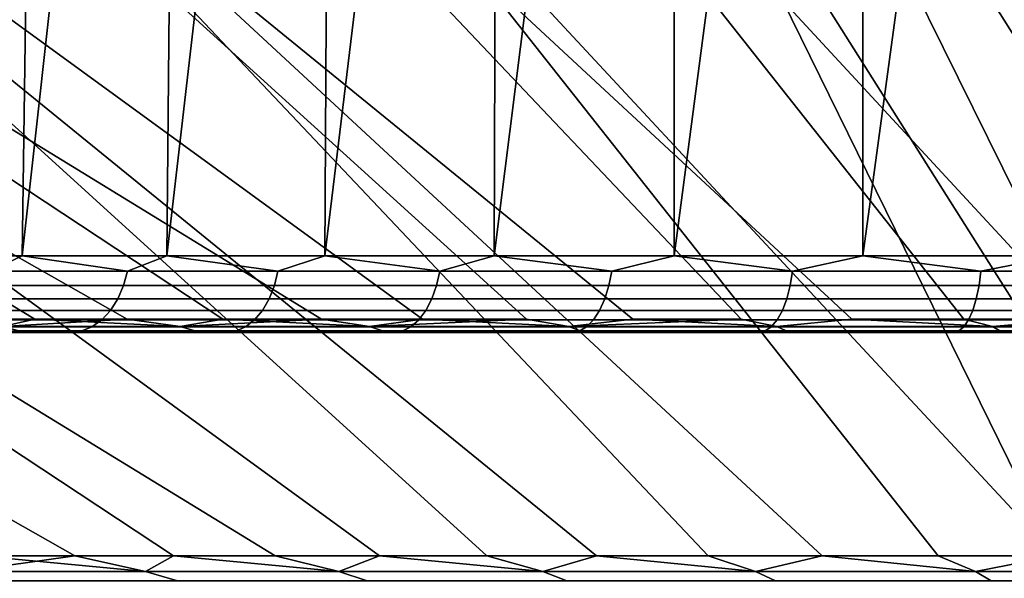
# Model space of a CAD drawing. Header units: metres. Extents: x -109 to 109, y -100 to 76.
# Tile 313 of 337: x 66 to 72, y 39 to 42. Entities that reach past the tile are written whole.
import ezdxf

# ---------------------------------------------------------------- set-up
doc = ezdxf.new("R2010")
doc.units = ezdxf.units.M
doc.layers.add('solid_21062310', color=7, linetype='CONTINUOUS')

msp = doc.modelspace()

# ---------------------------------------------------------------- linework, layer by layer
at = {"layer": 'solid_21062310'}
for points in [[(56.075035, 45.414608, 22.01288), (57.777172, 45.414608, 23.477686), (66.09182, 40.378399, 12.403942), (65.560677, 40.378399, 11.938136)], [(57.777184, 45.414608, -23.477695), (56.075047, 45.414608, -22.012892), (65.560677, 40.378399, -11.938137), (66.09182, 40.378399, -12.403942)], [(57.777172, 45.414608, 23.477686), (66.642784, 40.378399, 12.846137), (66.09182, 40.378399, 12.403942)], [(57.777172, 45.414608, 23.477686), (59.584007, 45.414608, 24.811193), (67.212509, 40.378399, 13.263879), (66.642784, 40.378399, 12.846137)], [(59.584023, 45.414608, -24.811203), (57.777184, 45.414608, -23.477695), (66.642784, 40.378399, -12.846137), (67.212509, 40.378399, -13.263879)], [(57.777184, 45.414608, -23.477695), (66.09182, 40.378399, -12.403942), (66.642784, 40.378399, -12.846137)], [(59.584007, 45.414608, 24.811193), (67.799919, 40.378399, 13.656374), (67.212509, 40.378399, 13.263879)], [(59.584007, 45.414608, 24.811193), (61.485443, 45.414608, 26.005945), (68.403893, 40.378399, 14.022872), (67.799919, 40.378399, 13.656374)], [(61.48547, 45.414608, -26.00596), (59.584023, 45.414608, -24.811203), (67.799919, 40.378399, -13.656374), (68.403893, 40.378399, -14.022872)], [(59.584023, 45.414608, -24.811203), (67.212509, 40.378399, -13.263879), (67.799919, 40.378399, -13.656374)], [(61.485443, 45.414608, 26.005945), (63.470852, 45.414608, 27.055265), (69.02327, 40.378399, 14.362676), (68.403893, 40.378399, 14.022872)], [(63.470882, 45.414608, -27.055279), (61.48547, 45.414608, -26.00596), (68.403893, 40.378399, -14.022872), (69.02327, 40.378399, -14.362676)], [(69.275337, 40.335075, 14.329264), (69.02327, 40.378399, 14.362676), (63.470852, 45.414608, 27.055265), (69.656883, 40.378399, 14.675138)], [(63.470852, 45.414608, 27.055265), (65.529137, 45.414608, 27.953287), (70.303513, 40.378399, 14.959662), (69.656883, 40.378399, 14.675138)], [(65.529152, 45.414608, -27.953293), (63.470882, 45.414608, -27.055279), (69.656883, 40.378399, -14.675138), (70.303513, 40.378399, -14.959662)], [(69.275337, 40.335075, -14.329264), (69.656883, 40.378399, -14.675138), (63.470882, 45.414608, -27.055279), (69.02327, 40.378399, -14.362676)], [(70.516571, 40.335075, 14.890336), (70.303513, 40.378399, 14.959662), (65.529137, 45.414608, 27.953287), (70.961945, 40.378399, 15.215711)], [(65.529137, 45.414608, 27.953287), (67.648773, 45.414608, 28.694981), (71.630913, 40.378399, 15.442795), (70.961945, 40.378399, 15.215711)], [(67.648781, 45.414608, -28.694983), (65.529152, 45.414608, -27.953293), (70.961945, 40.378399, -15.215711), (71.630913, 40.378399, -15.442795)], [(70.516571, 40.335075, -14.890336), (70.961945, 40.378399, -15.215711), (65.529152, 45.414608, -27.953293), (70.303513, 40.378399, -14.959662)], [(69.817902, 45.414608, 29.276196), (72.309151, 40.378399, 15.640484), (71.630913, 40.378399, 15.442795), (67.648773, 45.414608, 28.694981)], [(67.648781, 45.414608, -28.694983), (72.309151, 40.378399, -15.640484), (72.995369, 40.378399, -15.808399), (69.817909, 45.414608, -29.276197)], [(67.648781, 45.414608, -28.694983), (71.630913, 40.378399, -15.442795), (72.309151, 40.378399, -15.640484)], [(69.817902, 45.414608, 29.276196), (72.995369, 40.378399, 15.808399), (72.309151, 40.378399, 15.640484)], [(69.817902, 45.414608, 29.276196), (72.024391, 45.414608, 29.693687), (73.688255, 40.378399, 15.946223), (72.995369, 40.378399, 15.808399)], [(72.024406, 45.414608, -29.693689), (69.817909, 45.414608, -29.276197), (72.995369, 40.378399, -15.808399), (73.688255, 40.378399, -15.946223)], [(65.237457, 40.756424, 8.182714), (66.016289, 40.756424, 9.159338), (66.075996, 45, 8.656198), (65.686172, 45, 8.164229)], [(66.016289, 40.756424, -9.159338), (65.237457, 40.756424, -8.182714), (65.686172, 45, -8.164229), (66.075996, 45, -8.656198)], [(66.016289, 40.756424, 9.159338), (66.879532, 40.756424, 10.062218), (66.918701, 45, 9.581297), (66.487686, 45, 9.129586)], [(66.016289, 40.756424, 9.159338), (66.487686, 45, 9.129586), (66.075996, 45, 8.656198)], [(66.016289, 40.756424, -9.159338), (66.075996, 45, -8.656198), (66.487686, 45, -9.129586)], [(66.879532, 40.756424, -10.062218), (66.016289, 40.756424, -9.159338), (66.487686, 45, -9.129586), (66.918701, 45, -9.581297)], [(66.879532, 40.756424, 10.062218), (67.820236, 40.756424, 10.884083), (67.843803, 45, 10.424006), (67.370415, 45, 10.012316)], [(66.879532, 40.756424, 10.062218), (67.370415, 45, 10.012316), (66.918701, 45, 9.581297)], [(66.879532, 40.756424, -10.062218), (66.918701, 45, -9.581297), (67.370415, 45, -10.012316)], [(67.820229, 40.756424, -10.884083), (66.879532, 40.756424, -10.062218), (67.370415, 45, -10.012316), (67.843803, 45, -10.424006)], [(67.820229, 40.756424, -10.884083), (67.843803, 45, -10.424006), (68.33577, 45, -10.813828)], [(68.830818, 40.756424, -11.618315), (67.820229, 40.756424, -10.884083), (68.33577, 45, -10.813828), (68.843216, 45, -11.179244)], [(67.820236, 40.756424, 10.884083), (68.830818, 40.756424, 11.618315), (68.843216, 45, 11.179244), (68.33577, 45, 10.813828)], [(67.820236, 40.756424, 10.884083), (68.33577, 45, 10.813828), (67.843803, 45, 10.424006)], [(68.830818, 40.756424, 11.618315), (69.903145, 40.756424, 12.259004), (69.90609, 45, 11.836864), (69.365639, 45, 11.519521)], [(68.830818, 40.756424, 11.618315), (69.365639, 45, 11.519521), (68.843216, 45, 11.179244)], [(68.830818, 40.756424, -11.618315), (68.843216, 45, -11.179244), (69.365639, 45, -11.519521)], [(69.903145, 40.756424, -12.259003), (68.830818, 40.756424, -11.618315), (69.365639, 45, -11.519521), (69.90609, 45, -11.836864)], [(69.903145, 40.756424, 12.259004), (71.028595, 40.756424, 12.800989), (71.028015, 45, 12.39588), (70.46138, 45, 12.129605)], [(69.903145, 40.756424, 12.259004), (70.46138, 45, 12.129605), (69.90609, 45, 11.836864)], [(69.903145, 40.756424, -12.259003), (69.90609, 45, -11.836864), (70.46138, 45, -12.129605)], [(71.028595, 40.756424, -12.800989), (69.903145, 40.756424, -12.259003), (70.46138, 45, -12.129605), (71.028015, 45, -12.39588)], [(71.028595, 40.756424, 12.800989), (71.603806, 45, 12.634374), (71.028015, 45, 12.39588)], [(71.028595, 40.756424, -12.800989), (71.028015, 45, -12.39588), (71.603806, 45, -12.634374)], [(71.028595, 40.756424, 12.800989), (72.19809, 40.756424, 13.23991), (72.192879, 45, 12.846795), (71.603806, 45, 12.634374)], [(72.19809, 40.756424, -13.239909), (71.028595, 40.756424, -12.800989), (71.603806, 45, -12.634374), (72.192879, 45, -12.846795)], [(57.457268, 44.00507, -23.878763), (66.330498, 38.968861, -13.253171), (65.762085, 38.968861, -12.79697)], [(57.457268, 44.00507, -23.878763), (59.294979, 44.00507, -25.23506), (66.918266, 38.968861, -13.684143), (66.330498, 38.968861, -13.253171)], [(59.294994, 44.00507, 25.235071), (57.457283, 44.00507, 23.878775), (66.330505, 38.968861, 13.253177), (66.918282, 38.968861, 13.684149)], [(57.457283, 44.00507, 23.878775), (65.762093, 38.968861, 12.796976), (66.330505, 38.968861, 13.253177)], [(59.294979, 44.00507, -25.23506), (67.524284, 38.968861, -14.089068), (66.918266, 38.968861, -13.684143)], [(59.294979, 44.00507, -25.23506), (61.228916, 44.00507, -26.450235), (68.147385, 38.968861, -14.467174), (67.524284, 38.968861, -14.089068)], [(61.228931, 44.00507, 26.450243), (59.294994, 44.00507, 25.235071), (67.524292, 38.968861, 14.089073), (68.147392, 38.968861, 14.467178)], [(59.294994, 44.00507, 25.235071), (66.918282, 38.968861, 13.684149), (67.524292, 38.968861, 14.089073)], [(61.228916, 44.00507, -26.450235), (63.248249, 44.00507, -27.517487), (68.786385, 38.968861, -14.81774), (68.147385, 38.968861, -14.467174)], [(63.248264, 44.00507, 27.517494), (61.228931, 44.00507, 26.450243), (68.147392, 38.968861, 14.467178), (68.786392, 38.968861, 14.817744)], [(63.248249, 44.00507, -27.517487), (69.440063, 38.968861, -15.1401), (68.786385, 38.968861, -14.81774)], [(63.248249, 44.00507, -27.517487), (65.34169, 44.00507, -28.430847), (70.107185, 38.968861, -15.43364), (69.440063, 38.968861, -15.1401)], [(65.341705, 44.00507, 28.430853), (63.248264, 44.00507, 27.517494), (69.440071, 38.968861, 15.140104), (70.107193, 38.968861, 15.433643)], [(63.248264, 44.00507, 27.517494), (68.786392, 38.968861, 14.817744), (69.440071, 38.968861, 15.140104)], [(65.34169, 44.00507, -28.430847), (70.786476, 38.968861, -15.697801), (70.107185, 38.968861, -15.43364)], [(65.34169, 44.00507, -28.430847), (67.497528, 44.00507, -29.185209), (71.476639, 38.968861, -15.932079), (70.786476, 38.968861, -15.697801)], [(67.497543, 44.00507, 29.185215), (65.341705, 44.00507, 28.430853), (70.786484, 38.968861, 15.697803), (71.476646, 38.968861, 15.932083)], [(65.341705, 44.00507, 28.430853), (70.107193, 38.968861, 15.433643), (70.786484, 38.968861, 15.697803)], [(69.70372, 44.00507, -29.77636), (72.176369, 38.968861, -16.136032), (71.476639, 38.968861, -15.932079), (67.497528, 44.00507, -29.185209)], [(67.497543, 44.00507, 29.185215), (72.176376, 38.968861, 16.136034), (72.884331, 38.968861, 16.309269), (69.703735, 44.00507, 29.776363)], [(67.497543, 44.00507, 29.185215), (71.476646, 38.968861, 15.932083), (72.176376, 38.968861, 16.136034)], [(69.70372, 44.00507, -29.77636), (72.884323, 38.968861, -16.309267), (72.176369, 38.968861, -16.136032)], [(69.70372, 44.00507, -29.77636), (71.947922, 44.00507, -30.200985), (73.599167, 38.968861, -16.451458), (72.884323, 38.968861, -16.309267)], [(71.947937, 44.00507, 30.200989), (69.703735, 44.00507, 29.776363), (72.884331, 38.968861, 16.309269), (73.599174, 38.968861, 16.45146)], [(65.822998, 40.665329, -8.959071), (65.237457, 40.756424, -8.182714), (66.016289, 40.756424, -9.159338)], [(65.822998, 40.665329, 8.959071), (66.016289, 40.756424, 9.159338), (65.237457, 40.756424, 8.182714)], [(65.822998, 40.665329, -8.959071), (66.016289, 40.756424, -9.159338), (66.644463, 40.665329, -9.855541)], [(66.644463, 40.665329, 9.855541), (66.016289, 40.756424, 9.159338), (65.822998, 40.665329, 8.959071)], [(66.644463, 40.665329, -9.855541), (66.016289, 40.756424, -9.159338), (66.879532, 40.756424, -10.062218)], [(66.644463, 40.665329, 9.855541), (66.879532, 40.756424, 10.062218), (66.016289, 40.756424, 9.159338)], [(66.644463, 40.665329, -9.855541), (66.879532, 40.756424, -10.062218), (67.540932, 40.665329, -10.677005)], [(67.540932, 40.665329, 10.677005), (66.879532, 40.756424, 10.062218), (66.644463, 40.665329, 9.855541)], [(67.540932, 40.665329, -10.677005), (66.879532, 40.756424, -10.062218), (67.820229, 40.756424, -10.884083)], [(67.540932, 40.665329, 10.677005), (67.820236, 40.756424, 10.884083), (66.879532, 40.756424, 10.062218)], [(67.540932, 40.665329, -10.677005), (67.820229, 40.756424, -10.884083), (68.505585, 40.665329, -11.41721)], [(68.505585, 40.665329, 11.41721), (67.820236, 40.756424, 10.884083), (67.540932, 40.665329, 10.677005)], [(68.505585, 40.665329, -11.41721), (67.820229, 40.756424, -10.884083), (68.830818, 40.756424, -11.618315)], [(68.505585, 40.665329, 11.41721), (68.830818, 40.756424, 11.618315), (67.820236, 40.756424, 10.884083)], [(68.505585, 40.665329, -11.41721), (68.830818, 40.756424, -11.618315), (69.531082, 40.665329, -12.070523)], [(69.531082, 40.665329, 12.070523), (68.830818, 40.756424, 11.618315), (68.505585, 40.665329, 11.41721)], [(69.531082, 40.665329, -12.070523), (68.830818, 40.756424, -11.618315), (69.903145, 40.756424, -12.259003)], [(69.531082, 40.665329, 12.070523), (69.903145, 40.756424, 12.259004), (68.830818, 40.756424, 11.618315)], [(69.531082, 40.665329, -12.070523), (69.903145, 40.756424, -12.259003), (70.609612, 40.665329, -12.631972)], [(70.609612, 40.665329, 12.631972), (69.903145, 40.756424, 12.259004), (69.531082, 40.665329, 12.070523)], [(70.609612, 40.665329, -12.631972), (69.903145, 40.756424, -12.259003), (71.028595, 40.756424, -12.800989)], [(70.609612, 40.665329, 12.631972), (71.028595, 40.756424, 12.800989), (69.903145, 40.756424, 12.259004)], [(70.609612, 40.665329, -12.631972), (71.028595, 40.756424, -12.800989), (71.732979, 40.665329, -13.097285)], [(71.732979, 40.665329, 13.097285), (71.028595, 40.756424, 12.800989), (70.609612, 40.665329, 12.631972)], [(71.732979, 40.665329, -13.097285), (71.028595, 40.756424, -12.800989), (72.19809, 40.756424, -13.239909)], [(71.732979, 40.665329, 13.097285), (72.19809, 40.756424, 13.23991), (71.028595, 40.756424, 12.800989)], [(71.732979, 40.665329, -13.097285), (72.19809, 40.756424, -13.239909), (72.892624, 40.665329, -13.462919)], [(72.892624, 40.665329, 13.462919), (72.19809, 40.756424, 13.23991), (71.732979, 40.665329, 13.097285)], [(66.644463, 40.665329, 9.855541), (65.822998, 40.665329, 8.959071), (65.797615, 40.578773, 8.980365), (66.621033, 40.578773, 9.878965)], [(65.822998, 40.665329, -8.959071), (66.644463, 40.665329, -9.855541), (66.621033, 40.578773, -9.878965), (65.797615, 40.578773, -8.980365)], [(67.540932, 40.665329, 10.677005), (66.644463, 40.665329, 9.855541), (66.621033, 40.578773, 9.878965), (67.519638, 40.578773, 10.702381)], [(66.644463, 40.665329, -9.855541), (67.540932, 40.665329, -10.677005), (67.519638, 40.578773, -10.702381), (66.621033, 40.578773, -9.878965)], [(68.505585, 40.665329, 11.41721), (67.540932, 40.665329, 10.677005), (67.519638, 40.578773, 10.702381), (68.48658, 40.578773, 11.444346)], [(67.540932, 40.665329, -10.677005), (68.505585, 40.665329, -11.41721), (68.48658, 40.578773, -11.444346), (67.519638, 40.578773, -10.702381)], [(69.531082, 40.665329, 12.070523), (68.505585, 40.665329, 11.41721), (68.48658, 40.578773, 11.444346), (69.514519, 40.578773, 12.099213)], [(68.505585, 40.665329, -11.41721), (69.531082, 40.665329, -12.070523), (69.514519, 40.578773, -12.099213), (68.48658, 40.578773, -11.444346)], [(70.609612, 40.665329, 12.631972), (69.531082, 40.665329, 12.070523), (69.514519, 40.578773, 12.099213), (70.595612, 40.578773, 12.661996)], [(69.531082, 40.665329, -12.070523), (70.609612, 40.665329, -12.631972), (70.595612, 40.578773, -12.661996), (69.514519, 40.578773, -12.099213)], [(71.732979, 40.665329, 13.097285), (70.609612, 40.665329, 12.631972), (70.595612, 40.578773, 12.661996), (71.721649, 40.578773, 13.128414)], [(70.609612, 40.665329, -12.631972), (71.732979, 40.665329, -13.097285), (71.721649, 40.578773, -13.128414), (70.595612, 40.578773, -12.661996)], [(72.892624, 40.665329, 13.462919), (71.732979, 40.665329, 13.097285), (71.721649, 40.578773, 13.128414), (72.884048, 40.578773, 13.494918)], [(71.732979, 40.665329, -13.097285), (72.892624, 40.665329, -13.462919), (72.884048, 40.578773, -13.494918), (71.721649, 40.578773, -13.128414)], [(66.621033, 40.578773, 9.878965), (65.797615, 40.578773, 8.980365), (65.760437, 40.499817, 9.011561), (66.586716, 40.499817, 9.913283)], [(65.797615, 40.578773, -8.980365), (66.621033, 40.578773, -9.878965), (66.586716, 40.499817, -9.913283), (65.760437, 40.499817, -9.011561)], [(67.519638, 40.578773, 10.702381), (66.621033, 40.578773, 9.878965), (66.586716, 40.499817, 9.913283), (67.488441, 40.499817, 10.73956)], [(66.621033, 40.578773, -9.878965), (67.519638, 40.578773, -10.702381), (67.488441, 40.499817, -10.73956), (66.586716, 40.499817, -9.913283)], [(68.48658, 40.578773, 11.444346), (67.519638, 40.578773, 10.702381), (67.488441, 40.499817, 10.73956), (68.458748, 40.499817, 11.484102)], [(67.519638, 40.578773, -10.702381), (68.48658, 40.578773, -11.444346), (68.458748, 40.499817, -11.484102), (67.488441, 40.499817, -10.73956)], [(69.514519, 40.578773, 12.099213), (68.48658, 40.578773, 11.444346), (68.458748, 40.499817, 11.484102), (69.49025, 40.499817, 12.141243)], [(68.48658, 40.578773, -11.444346), (69.514519, 40.578773, -12.099213), (69.49025, 40.499817, -12.141243), (68.458748, 40.499817, -11.484102)], [(70.595612, 40.578773, 12.661996), (69.514519, 40.578773, 12.099213), (69.49025, 40.499817, 12.141243), (70.575104, 40.499817, 12.705982)], [(69.514519, 40.578773, -12.099213), (70.595612, 40.578773, -12.661996), (70.575104, 40.499817, -12.705982), (69.49025, 40.499817, -12.141243)], [(71.721649, 40.578773, 13.128414), (70.595612, 40.578773, 12.661996), (70.575104, 40.499817, 12.705982), (71.705048, 40.499817, 13.174021)], [(70.595612, 40.578773, -12.661996), (71.721649, 40.578773, -13.128414), (71.705048, 40.499817, -13.174021), (70.575104, 40.499817, -12.705982)], [(72.884048, 40.578773, 13.494918), (71.721649, 40.578773, 13.128414), (71.705048, 40.499817, 13.174021), (72.871483, 40.499817, 13.541798)], [(71.721649, 40.578773, -13.128414), (72.884048, 40.578773, -13.494918), (72.871483, 40.499817, -13.541798), (71.705048, 40.499817, -13.174021)], [(66.586716, 40.499817, 9.913283), (65.760437, 40.499817, 9.011561), (65.712738, 40.431175, 9.051589), (66.542686, 40.431175, 9.957316)], [(65.760437, 40.499817, -9.011561), (66.586716, 40.499817, -9.913283), (66.542686, 40.431175, -9.957316), (65.712738, 40.431175, -9.051589)], [(67.488441, 40.499817, 10.73956), (66.586716, 40.499817, 9.913283), (66.542686, 40.431175, 9.957316), (67.44841, 40.431175, 10.787264)], [(66.586716, 40.499817, -9.913283), (67.488441, 40.499817, -10.73956), (67.44841, 40.431175, -10.787264), (66.542686, 40.431175, -9.957316)], [(68.458748, 40.499817, 11.484102), (67.488441, 40.499817, 10.73956), (67.44841, 40.431175, 10.787264), (68.423027, 40.431175, 11.535112)], [(67.488441, 40.499817, -10.73956), (68.458748, 40.499817, -11.484102), (68.423027, 40.431175, -11.535112), (67.44841, 40.431175, -10.787264)], [(69.49025, 40.499817, 12.141243), (68.458748, 40.499817, 11.484102), (68.423027, 40.431175, 11.535112), (69.459114, 40.431175, 12.195172)], [(68.458748, 40.499817, -11.484102), (69.49025, 40.499817, -12.141243), (69.459114, 40.431175, -12.195172), (68.423027, 40.431175, -11.535112)], [(70.575104, 40.499817, 12.705982), (69.49025, 40.499817, 12.141243), (69.459114, 40.431175, 12.195172), (70.548782, 40.431175, 12.76242)], [(69.49025, 40.499817, -12.141243), (70.575104, 40.499817, -12.705982), (70.548782, 40.431175, -12.76242), (69.459114, 40.431175, -12.195172)], [(71.705048, 40.499817, 13.174021), (70.575104, 40.499817, 12.705982), (70.548782, 40.431175, 12.76242), (71.683754, 40.431175, 13.232537)], [(70.575104, 40.499817, -12.705982), (71.705048, 40.499817, -13.174021), (71.683754, 40.431175, -13.232537), (70.548782, 40.431175, -12.76242)], [(72.871483, 40.499817, 13.541798), (71.705048, 40.499817, 13.174021), (71.683754, 40.431175, 13.232537), (72.85537, 40.431175, 13.601948)], [(71.705048, 40.499817, -13.174021), (72.871483, 40.499817, -13.541798), (72.85537, 40.431175, -13.601948), (71.683754, 40.431175, -13.232537)], [(66.542686, 40.431175, 9.957316), (65.712738, 40.431175, 9.051589), (65.656151, 40.375202, 9.099072), (66.490448, 40.375202, 10.009551)], [(65.712738, 40.431175, -9.051589), (66.542686, 40.431175, -9.957316), (66.490448, 40.375202, -10.009551), (65.656151, 40.375202, -9.099072)], [(67.44841, 40.431175, 10.787264), (66.542686, 40.431175, 9.957316), (66.490448, 40.375202, 10.009551), (67.400925, 40.375202, 10.843852)], [(66.542686, 40.431175, -9.957316), (67.44841, 40.431175, -10.787264), (67.400925, 40.375202, -10.843852), (66.490448, 40.375202, -10.009551)], [(68.423027, 40.431175, 11.535112), (67.44841, 40.431175, 10.787264), (67.400925, 40.375202, 10.843852), (68.380653, 40.375202, 11.595624)], [(67.44841, 40.431175, -10.787264), (68.423027, 40.431175, -11.535112), (68.380653, 40.375202, -11.595624), (67.400925, 40.375202, -10.843852)], [(69.459114, 40.431175, 12.195172), (68.423027, 40.431175, 11.535112), (68.380653, 40.375202, 11.595624), (69.42218, 40.375202, 12.259147)], [(68.423027, 40.431175, -11.535112), (69.459114, 40.431175, -12.195172), (69.42218, 40.375202, -12.259147), (68.380653, 40.375202, -11.595624)], [(70.548782, 40.431175, 12.76242), (69.459114, 40.431175, 12.195172), (69.42218, 40.375202, 12.259147), (70.517563, 40.375202, 12.82937)], [(69.459114, 40.431175, -12.195172), (70.548782, 40.431175, -12.76242), (70.517563, 40.375202, -12.82937), (69.42218, 40.375202, -12.259147)], [(71.683754, 40.431175, 13.232537), (70.548782, 40.431175, 12.76242), (70.517563, 40.375202, 12.82937), (71.658485, 40.375202, 13.301953)], [(70.548782, 40.431175, -12.76242), (71.683754, 40.431175, -13.232537), (71.658485, 40.375202, -13.301953), (70.517563, 40.375202, -12.82937)], [(72.85537, 40.431175, 13.601948), (71.683754, 40.431175, 13.232537), (71.658485, 40.375202, 13.301953), (72.83625, 40.375202, 13.673302)], [(71.683754, 40.431175, -13.232537), (72.85537, 40.431175, -13.601948), (72.83625, 40.375202, -13.673302), (71.658485, 40.375202, -13.301953)], [(66.431808, 40.333828, 10.068193), (65.592621, 40.333828, 9.15238), (65.52433, 40.308472, 9.209681), (66.368774, 40.308472, 10.131227)], [(65.592621, 40.333828, -9.15238), (66.431808, 40.333828, -10.068193), (66.368774, 40.308472, -10.131227), (65.52433, 40.308472, -9.209681)], [(65.897797, 40.335075, -12.046444), (66.09182, 40.378399, -12.403942), (65.560677, 40.378399, -11.938137)], [(65.897797, 40.335075, 12.046444), (65.560677, 40.378399, 11.938136), (66.09182, 40.378399, 12.403942)], [(66.490448, 40.375202, 10.009551), (65.656151, 40.375202, 9.099072), (65.592621, 40.333828, 9.15238), (66.431808, 40.333828, 10.068193)], [(65.656151, 40.375202, -9.099072), (66.490448, 40.375202, -10.009551), (66.431808, 40.333828, -10.068193), (65.592621, 40.333828, -9.15238)], [(65.897797, 40.335075, -12.046444), (66.957603, 40.335075, -12.902176), (66.09182, 40.378399, -12.403942)], [(65.897797, 40.335075, 12.046444), (66.09182, 40.378399, 12.403942), (66.642784, 40.378399, 12.846137)], [(66.957603, 40.335075, 12.902176), (65.897797, 40.335075, 12.046444), (66.642784, 40.378399, 12.846137)], [(67.046219, 40.308788, 12.782359), (65.996254, 40.308788, 11.934573), (65.897797, 40.335075, 12.046444), (66.957603, 40.335075, 12.902176)], [(65.996254, 40.308788, -11.934573), (67.046219, 40.308788, -12.782359), (66.957603, 40.335075, -12.902176), (65.897797, 40.335075, -12.046444)], [(66.957603, 40.335075, -12.902176), (66.642784, 40.378399, -12.846137), (66.09182, 40.378399, -12.403942)], [(67.347618, 40.333828, 10.907382), (66.431808, 40.333828, 10.068193), (66.368774, 40.308472, 10.131227), (67.290321, 40.308472, 10.97567)], [(66.431808, 40.333828, -10.068193), (67.347618, 40.333828, -10.907382), (67.290321, 40.308472, -10.97567), (66.368774, 40.308472, -10.131227)], [(67.400925, 40.375202, 10.843852), (66.490448, 40.375202, 10.009551), (66.431808, 40.333828, 10.068193), (67.347618, 40.333828, 10.907382)], [(66.490448, 40.375202, -10.009551), (67.400925, 40.375202, -10.843852), (67.347618, 40.333828, -10.907382), (66.431808, 40.333828, -10.068193)], [(66.957603, 40.335075, -12.902176), (67.212509, 40.378399, -13.263879), (66.642784, 40.378399, -12.846137)], [(66.957603, 40.335075, 12.902176), (66.642784, 40.378399, 12.846137), (67.212509, 40.378399, 13.263879)], [(66.957603, 40.335075, -12.902176), (68.086159, 40.335075, -13.664948), (67.212509, 40.378399, -13.263879)], [(66.957603, 40.335075, 12.902176), (67.212509, 40.378399, 13.263879), (67.799919, 40.378399, 13.656374)], [(68.086159, 40.335075, 13.664948), (66.957603, 40.335075, 12.902176), (67.799919, 40.378399, 13.656374)], [(68.164291, 40.308788, 13.538047), (67.046219, 40.308788, 12.782359), (66.957603, 40.335075, 12.902176), (68.086159, 40.335075, 13.664948)], [(67.046219, 40.308788, -12.782359), (68.164291, 40.308788, -13.538047), (68.086159, 40.335075, -13.664948), (66.957603, 40.335075, -12.902176)], [(68.086159, 40.335075, -13.664948), (67.799919, 40.378399, -13.656374), (67.212509, 40.378399, -13.263879)], [(68.333092, 40.333828, 11.663558), (67.347618, 40.333828, 10.907382), (67.290321, 40.308472, 10.97567), (68.28196, 40.308472, 11.73658)], [(67.347618, 40.333828, -10.907382), (68.333092, 40.333828, -11.663558), (68.28196, 40.308472, -11.73658), (67.290321, 40.308472, -10.97567)], [(68.380653, 40.375202, 11.595624), (67.400925, 40.375202, 10.843852), (67.347618, 40.333828, 10.907382), (68.333092, 40.333828, 11.663558)], [(67.400925, 40.375202, -10.843852), (68.380653, 40.375202, -11.595624), (68.333092, 40.333828, -11.663558), (67.347618, 40.333828, -10.907382)], [(68.086159, 40.335075, -13.664948), (68.403893, 40.378399, -14.022872), (67.799919, 40.378399, -13.656374)], [(68.086159, 40.335075, 13.664948), (67.799919, 40.378399, 13.656374), (68.403893, 40.378399, 14.022872)], [(68.086159, 40.335075, -13.664948), (69.275337, 40.335075, -14.329264), (68.403893, 40.378399, -14.022872)], [(68.086159, 40.335075, 13.664948), (68.403893, 40.378399, 14.022872), (69.02327, 40.378399, 14.362676)], [(69.275337, 40.335075, 14.329264), (68.086159, 40.335075, 13.664948), (69.02327, 40.378399, 14.362676)], [(69.34243, 40.308788, 14.196194), (68.164291, 40.308788, 13.538047), (68.086159, 40.335075, 13.664948), (69.275337, 40.335075, 14.329264)], [(68.164291, 40.308788, -13.538047), (69.34243, 40.308788, -14.196194), (69.275337, 40.335075, -14.329264), (68.086159, 40.335075, -13.664948)], [(69.380714, 40.333828, 12.330968), (68.333092, 40.333828, 11.663558), (68.28196, 40.308472, 11.73658), (69.336143, 40.308472, 12.408169)], [(68.333092, 40.333828, -11.663558), (69.380714, 40.333828, -12.330968), (69.336143, 40.308472, -12.408169), (68.28196, 40.308472, -11.73658)], [(69.42218, 40.375202, 12.259147), (68.380653, 40.375202, 11.595624), (68.333092, 40.333828, 11.663558), (69.380714, 40.333828, 12.330968)], [(68.380653, 40.375202, -11.595624), (69.42218, 40.375202, -12.259147), (69.380714, 40.333828, -12.330968), (68.333092, 40.333828, -11.663558)], [(69.275337, 40.335075, -14.329264), (69.02327, 40.378399, -14.362676), (68.403893, 40.378399, -14.022872)], [(69.275337, 40.335075, -14.329264), (70.516571, 40.335075, -14.890336), (69.656883, 40.378399, -14.675138)], [(69.275337, 40.335075, 14.329264), (69.656883, 40.378399, 14.675138), (70.303513, 40.378399, 14.959662)], [(70.516571, 40.335075, 14.890336), (69.275337, 40.335075, 14.329264), (70.303513, 40.378399, 14.959662)], [(70.572136, 40.308788, 14.752056), (69.34243, 40.308788, 14.196194), (69.275337, 40.335075, 14.329264), (70.516571, 40.335075, 14.890336)], [(69.34243, 40.308788, -14.196194), (70.572136, 40.308788, -14.752056), (70.516571, 40.335075, -14.890336), (69.275337, 40.335075, -14.329264)], [(70.482521, 40.333828, 12.904531), (69.380714, 40.333828, 12.330968), (69.336143, 40.308472, 12.408169), (70.444847, 40.308472, 12.985323)], [(69.380714, 40.333828, -12.330968), (70.482521, 40.333828, -12.904531), (70.444847, 40.308472, -12.985323), (69.336143, 40.308472, -12.408169)], [(70.517563, 40.375202, 12.82937), (69.42218, 40.375202, 12.259147), (69.380714, 40.333828, 12.330968), (70.482521, 40.333828, 12.904531)], [(69.42218, 40.375202, -12.259147), (70.517563, 40.375202, -12.82937), (70.482521, 40.333828, -12.904531), (69.380714, 40.333828, -12.330968)], [(70.516571, 40.335075, -14.890336), (70.303513, 40.378399, -14.959662), (69.656883, 40.378399, -14.675138)], [(71.630119, 40.333828, 13.379885), (70.482521, 40.333828, 12.904531), (70.444847, 40.308472, 12.985323), (71.599632, 40.308472, 13.463652)], [(70.482521, 40.333828, -12.904531), (71.630119, 40.333828, -13.379885), (71.599632, 40.308472, -13.463652), (70.444847, 40.308472, -12.985323)], [(71.658485, 40.375202, 13.301953), (70.517563, 40.375202, 12.82937), (70.482521, 40.333828, 12.904531), (71.630119, 40.333828, 13.379885)], [(70.517563, 40.375202, -12.82937), (71.658485, 40.375202, -13.301953), (71.630119, 40.333828, -13.379885), (70.482521, 40.333828, -12.904531)], [(70.516571, 40.335075, -14.890336), (71.800919, 40.335075, -15.344124), (70.961945, 40.378399, -15.215711)], [(71.800919, 40.335075, 15.344124), (70.516571, 40.335075, 14.890336), (70.961945, 40.378399, 15.215711), (71.630913, 40.378399, 15.442795)], [(71.844551, 40.308788, 15.20163), (70.572136, 40.308788, 14.752056), (70.516571, 40.335075, 14.890336), (71.800919, 40.335075, 15.344124)], [(70.572136, 40.308788, -14.752056), (71.844551, 40.308788, -15.20163), (71.800919, 40.335075, -15.344124), (70.516571, 40.335075, -14.890336)], [(71.800919, 40.335075, -15.344124), (71.630913, 40.378399, -15.442795), (70.961945, 40.378399, -15.215711)], [(72.814789, 40.333828, 13.753407), (71.630119, 40.333828, 13.379885), (71.599632, 40.308472, 13.463652), (72.79171, 40.308472, 13.839514)], [(71.630119, 40.333828, -13.379885), (72.814789, 40.333828, -13.753407), (72.79171, 40.308472, -13.839514), (71.599632, 40.308472, -13.463652)], [(72.83625, 40.375202, 13.673302), (71.658485, 40.375202, 13.301953), (71.630119, 40.333828, 13.379885), (72.814789, 40.333828, 13.753407)], [(71.658485, 40.375202, -13.301953), (72.83625, 40.375202, -13.673302), (72.814789, 40.333828, -13.753407), (71.630119, 40.333828, -13.379885)], [(71.800919, 40.335075, -15.344124), (72.309151, 40.378399, -15.640484), (71.630913, 40.378399, -15.442795)], [(71.800919, 40.335075, 15.344124), (71.630913, 40.378399, 15.442795), (72.309151, 40.378399, 15.640484)], [(71.800919, 40.335075, -15.344124), (73.119118, 40.335075, -15.687357), (72.309151, 40.378399, -15.640484)], [(73.119118, 40.335075, 15.687357), (71.800919, 40.335075, 15.344124), (72.309151, 40.378399, 15.640484), (72.995369, 40.378399, 15.808399)], [(73.150513, 40.308788, 15.541675), (71.844551, 40.308788, 15.20163), (71.800919, 40.335075, 15.344124), (73.119118, 40.335075, 15.687357)], [(71.844551, 40.308788, -15.20163), (73.150513, 40.308788, -15.541675), (73.119118, 40.335075, -15.687357), (71.800919, 40.335075, -15.344124)], [(65.637474, 40.299999, 9.482691), (64.441452, 40.299999, 10.127753), (65.36776, 40.299999, 11.137892), (66.530434, 40.299999, 10.417103)], [(65.637451, 40.299999, -9.482672), (66.530411, 40.299999, -10.417086), (65.367767, 40.299999, -11.1379), (64.44146, 40.299999, -10.127761)], [(65.996254, 40.308788, 11.934573), (66.382973, 40.299999, 12.067459), (65.36776, 40.299999, 11.137892)], [(66.530434, 40.299999, 10.417103), (65.36776, 40.299999, 11.137892), (66.382973, 40.299999, 12.067459), (67.50647, 40.299999, 11.270837)], [(65.996254, 40.308788, -11.934573), (65.367767, 40.299999, -11.1379), (66.38298, 40.299999, -12.067467)], [(67.506454, 40.299999, -11.270823), (68.551689, 40.299999, -12.030505), (66.38298, 40.299999, -12.067467), (65.367767, 40.299999, -11.1379)], [(66.530411, 40.299999, -10.417086), (67.506454, 40.299999, -11.270823), (65.367767, 40.299999, -11.1379)], [(65.52433, 40.308472, -9.209681), (66.368774, 40.308472, -10.131227), (65.637451, 40.299999, -9.482672)], [(66.368774, 40.308472, 10.131227), (65.52433, 40.308472, 9.209681), (65.637474, 40.299999, 9.482691)], [(66.368774, 40.308472, -10.131227), (66.530411, 40.299999, -10.417086), (65.637451, 40.299999, -9.482672)], [(66.368774, 40.308472, 10.131227), (65.637474, 40.299999, 9.482691), (66.530434, 40.299999, 10.417103)], [(67.046219, 40.308788, 12.782359), (66.382973, 40.299999, 12.067459), (65.996254, 40.308788, 11.934573)], [(65.996254, 40.308788, -11.934573), (66.38298, 40.299999, -12.067467), (67.046219, 40.308788, -12.782359)], [(66.368774, 40.308472, -10.131227), (67.290321, 40.308472, -10.97567), (66.530411, 40.299999, -10.417086)], [(67.290321, 40.308472, 10.97567), (66.368774, 40.308472, 10.131227), (66.530434, 40.299999, 10.417103)], [(67.046219, 40.308788, 12.782359), (67.470253, 40.299999, 12.901369), (66.382973, 40.299999, 12.067459)], [(68.551704, 40.299999, 12.030519), (66.382973, 40.299999, 12.067459), (67.470253, 40.299999, 12.901369), (69.664886, 40.299999, 12.69628)], [(68.551704, 40.299999, 12.030519), (67.50647, 40.299999, 11.270837), (66.382973, 40.299999, 12.067459)], [(67.046219, 40.308788, -12.782359), (66.38298, 40.299999, -12.067467), (67.470261, 40.299999, -12.901376)], [(68.551689, 40.299999, -12.030505), (69.664864, 40.299999, -12.696268), (67.470261, 40.299999, -12.901376), (66.38298, 40.299999, -12.067467)], [(67.290321, 40.308472, -10.97567), (67.506454, 40.299999, -11.270823), (66.530411, 40.299999, -10.417086)], [(67.290321, 40.308472, 10.97567), (66.530434, 40.299999, 10.417103), (67.50647, 40.299999, 11.270837)], [(68.164291, 40.308788, 13.538047), (67.470253, 40.299999, 12.901369), (67.046219, 40.308788, 12.782359)], [(67.046219, 40.308788, -12.782359), (67.470261, 40.299999, -12.901376), (68.164291, 40.308788, -13.538047)], [(67.290321, 40.308472, -10.97567), (68.28196, 40.308472, -11.73658), (67.506454, 40.299999, -11.270823)], [(68.28196, 40.308472, 11.73658), (67.290321, 40.308472, 10.97567), (67.50647, 40.299999, 11.270837)], [(68.164291, 40.308788, 13.538047), (68.63102, 40.299999, 13.640207), (67.470253, 40.299999, 12.901369)], [(69.664886, 40.299999, 12.69628), (67.470253, 40.299999, 12.901369), (68.63102, 40.299999, 13.640207), (70.828804, 40.299999, 13.256965)], [(68.164291, 40.308788, -13.538047), (67.470261, 40.299999, -12.901376), (68.631027, 40.299999, -13.640214)], [(69.664864, 40.299999, -12.696268), (70.828781, 40.299999, -13.256955), (68.631027, 40.299999, -13.640214), (67.470261, 40.299999, -12.901376)], [(68.28196, 40.308472, -11.73658), (68.551689, 40.299999, -12.030505), (67.506454, 40.299999, -11.270823)], [(68.28196, 40.308472, 11.73658), (67.50647, 40.299999, 11.270837), (68.551704, 40.299999, 12.030519)], [(69.34243, 40.308788, 14.196194), (68.63102, 40.299999, 13.640207), (68.164291, 40.308788, 13.538047)], [(68.164291, 40.308788, -13.538047), (68.631027, 40.299999, -13.640214), (69.34243, 40.308788, -14.196194)], [(68.28196, 40.308472, -11.73658), (69.336143, 40.308472, -12.408169), (68.551689, 40.299999, -12.030505)], [(69.336143, 40.308472, 12.408169), (68.28196, 40.308472, 11.73658), (68.551704, 40.299999, 12.030519)], [(69.336143, 40.308472, -12.408169), (69.664864, 40.299999, -12.696268), (68.551689, 40.299999, -12.030505)], [(69.336143, 40.308472, 12.408169), (68.551704, 40.299999, 12.030519), (69.664886, 40.299999, 12.69628)], [(69.34243, 40.308788, 14.196194), (69.846657, 40.299999, 14.272936), (68.63102, 40.299999, 13.640207)], [(70.828804, 40.299999, 13.256965), (68.63102, 40.299999, 13.640207), (69.846657, 40.299999, 14.272936), (72.043182, 40.299999, 13.713137)], [(69.34243, 40.308788, -14.196194), (68.631027, 40.299999, -13.640214), (69.846672, 40.299999, -14.272942)], [(72.043159, 40.299999, -13.713129), (73.288345, 40.299999, -14.056874), (69.846672, 40.299999, -14.272942), (68.631027, 40.299999, -13.640214)], [(70.828781, 40.299999, -13.256955), (72.043159, 40.299999, -13.713129), (68.631027, 40.299999, -13.640214)], [(69.336143, 40.308472, -12.408169), (70.444847, 40.308472, -12.985323), (69.664864, 40.299999, -12.696268)], [(70.444847, 40.308472, 12.985323), (69.336143, 40.308472, 12.408169), (69.664886, 40.299999, 12.69628)], [(70.572136, 40.308788, 14.752056), (69.846657, 40.299999, 14.272936), (69.34243, 40.308788, 14.196194)], [(69.34243, 40.308788, -14.196194), (69.846672, 40.299999, -14.272942), (70.572136, 40.308788, -14.752056)], [(70.444847, 40.308472, -12.985323), (70.828781, 40.299999, -13.256955), (69.664864, 40.299999, -12.696268)], [(70.444847, 40.308472, 12.985323), (69.664886, 40.299999, 12.69628), (70.828804, 40.299999, 13.256965)], [(70.572136, 40.308788, 14.752056), (71.117546, 40.299999, 14.798777), (69.846657, 40.299999, 14.272936)], [(73.288368, 40.299999, 14.05688), (69.846657, 40.299999, 14.272936), (71.117546, 40.299999, 14.798777), (74.564827, 40.299999, 14.288719)], [(73.288368, 40.299999, 14.05688), (72.043182, 40.299999, 13.713137), (69.846657, 40.299999, 14.272936)], [(70.572136, 40.308788, -14.752056), (69.846672, 40.299999, -14.272942), (71.117561, 40.299999, -14.798781)], [(75.851295, 40.299999, -14.404532), (81.882454, 40.299999, -14.798777), (71.117561, 40.299999, -14.798781), (69.846672, 40.299999, -14.272942)], [(74.564804, 40.299999, -14.288715), (75.851295, 40.299999, -14.404532), (69.846672, 40.299999, -14.272942)], [(73.288345, 40.299999, -14.056874), (74.564804, 40.299999, -14.288715), (69.846672, 40.299999, -14.272942)], [(70.444847, 40.308472, -12.985323), (71.599632, 40.308472, -13.463652), (70.828781, 40.299999, -13.256955)], [(71.599632, 40.308472, 13.463652), (70.444847, 40.308472, 12.985323), (70.828804, 40.299999, 13.256965)], [(71.844551, 40.308788, 15.20163), (71.117546, 40.299999, 14.798777), (70.572136, 40.308788, 14.752056)], [(70.572136, 40.308788, -14.752056), (71.117561, 40.299999, -14.798781), (71.844551, 40.308788, -15.20163)], [(71.599632, 40.308472, -13.463652), (72.043159, 40.299999, -13.713129), (70.828781, 40.299999, -13.256955)], [(71.599632, 40.308472, 13.463652), (70.828804, 40.299999, 13.256965), (72.043182, 40.299999, 13.713137)], [(71.844551, 40.308788, 15.20163), (72.425201, 40.299999, 15.211226), (71.117546, 40.299999, 14.798777)], [(77.148705, 40.299999, 14.404532), (71.117546, 40.299999, 14.798777), (81.882439, 40.299999, 14.798781), (83.153328, 40.299999, 14.272942)], [(71.117546, 40.299999, 14.798777), (72.425201, 40.299999, 15.211226), (81.882439, 40.299999, 14.798781)], [(75.851318, 40.299999, 14.404533), (74.564827, 40.299999, 14.288719), (71.117546, 40.299999, 14.798777)], [(77.148705, 40.299999, 14.404532), (75.851318, 40.299999, 14.404533), (71.117546, 40.299999, 14.798777)], [(71.844551, 40.308788, -15.20163), (71.117561, 40.299999, -14.798781), (72.425209, 40.299999, -15.211229)], [(80.574799, 40.299999, -15.211226), (72.425209, 40.299999, -15.211229), (71.117561, 40.299999, -14.798781)], [(81.882454, 40.299999, -14.798777), (80.574799, 40.299999, -15.211226), (71.117561, 40.299999, -14.798781)], [(71.599632, 40.308472, -13.463652), (72.79171, 40.308472, -13.839514), (72.043159, 40.299999, -13.713129)], [(72.79171, 40.308472, 13.839514), (71.599632, 40.308472, 13.463652), (72.043182, 40.299999, 13.713137)], [(73.150513, 40.308788, 15.541675), (72.425201, 40.299999, 15.211226), (71.844551, 40.308788, 15.20163)], [(71.844551, 40.308788, -15.20163), (72.425209, 40.299999, -15.211229), (73.150513, 40.308788, -15.541675)], [(65.669144, 38.875549, -12.306247), (65.762085, 38.968861, -12.79697), (66.330498, 38.968861, -13.253171)], [(65.669144, 38.875549, -12.306247), (66.330498, 38.968861, -13.253171), (66.751801, 38.875549, -13.180434)], [(66.751801, 38.875549, 13.180434), (65.762093, 38.968861, 12.796976), (65.669144, 38.875549, 12.306247)], [(66.751801, 38.875549, 13.180434), (66.330505, 38.968861, 13.253177), (65.762093, 38.968861, 12.796976)], [(66.751801, 38.875549, -13.180434), (66.330498, 38.968861, -13.253171), (66.918266, 38.968861, -13.684143)], [(66.751801, 38.875549, 13.180434), (66.918282, 38.968861, 13.684149), (66.330505, 38.968861, 13.253177)], [(67.904701, 38.875549, -13.959657), (66.751801, 38.875549, -13.180434), (66.918266, 38.968861, -13.684143), (67.524284, 38.968861, -14.089068)], [(67.904701, 38.875549, 13.959657), (66.918282, 38.968861, 13.684149), (66.751801, 38.875549, 13.180434)], [(67.904701, 38.875549, 13.959657), (67.524292, 38.968861, 14.089073), (66.918282, 38.968861, 13.684149)], [(67.904701, 38.875549, -13.959657), (67.524284, 38.968861, -14.089068), (68.147385, 38.968861, -14.467174)], [(67.904701, 38.875549, 13.959657), (68.147392, 38.968861, 14.467178), (67.524292, 38.968861, 14.089073)], [(69.119522, 38.875549, -14.6383), (67.904701, 38.875549, -13.959657), (68.147385, 38.968861, -14.467174), (68.786385, 38.968861, -14.81774)], [(69.119522, 38.875549, 14.6383), (68.147392, 38.968861, 14.467178), (67.904701, 38.875549, 13.959657)], [(69.119522, 38.875549, 14.6383), (68.786392, 38.968861, 14.817744), (68.147392, 38.968861, 14.467178)], [(69.119522, 38.875549, -14.6383), (68.786385, 38.968861, -14.81774), (69.440063, 38.968861, -15.1401)], [(69.119522, 38.875549, 14.6383), (69.440071, 38.968861, 15.140104), (68.786392, 38.968861, 14.817744)], [(70.387527, 38.875549, -15.211473), (69.119522, 38.875549, -14.6383), (69.440063, 38.968861, -15.1401), (70.107185, 38.968861, -15.43364)], [(70.387527, 38.875549, 15.211473), (69.440071, 38.968861, 15.140104), (69.119522, 38.875549, 14.6383)], [(70.387527, 38.875549, 15.211473), (70.107193, 38.968861, 15.433643), (69.440071, 38.968861, 15.140104)], [(70.387527, 38.875549, -15.211473), (70.107185, 38.968861, -15.43364), (70.786476, 38.968861, -15.697801)], [(70.387527, 38.875549, 15.211473), (70.786484, 38.968861, 15.697803), (70.107193, 38.968861, 15.433643)], [(71.69957, 38.875549, -15.675047), (70.387527, 38.875549, -15.211473), (70.786476, 38.968861, -15.697801), (71.476639, 38.968861, -15.932079)], [(71.69957, 38.875549, 15.675047), (70.786484, 38.968861, 15.697803), (70.387527, 38.875549, 15.211473)], [(71.69957, 38.875549, 15.675047), (71.476646, 38.968861, 15.932083), (70.786484, 38.968861, 15.697803)], [(71.69957, 38.875549, -15.675047), (71.476639, 38.968861, -15.932079), (72.176369, 38.968861, -16.136032)], [(71.69957, 38.875549, 15.675047), (72.176376, 38.968861, 16.136034), (71.476646, 38.968861, 15.932083)], [(73.046204, 38.875549, -16.025682), (71.69957, 38.875549, -15.675047), (72.176369, 38.968861, -16.136032), (72.884323, 38.968861, -16.309267)], [(73.046204, 38.875549, 16.025682), (72.176376, 38.968861, 16.136034), (71.69957, 38.875549, 15.675047)], [(66.751801, 38.875549, 13.180434), (65.669144, 38.875549, 12.306247), (65.881203, 38.818932, 12.065295), (66.942665, 38.818932, 12.922366)], [(65.669144, 38.875549, -12.306247), (66.751801, 38.875549, -13.180434), (66.942665, 38.818932, -12.922366), (65.881203, 38.818932, -12.065295)], [(67.904701, 38.875549, 13.959657), (66.751801, 38.875549, 13.180434), (66.942665, 38.818932, 12.922366), (68.07299, 38.818932, 13.686332)], [(66.751801, 38.875549, -13.180434), (67.904701, 38.875549, -13.959657), (68.07299, 38.818932, -13.686332), (66.942665, 38.818932, -12.922366)], [(69.119522, 38.875549, 14.6383), (67.904701, 38.875549, 13.959657), (68.07299, 38.818932, 13.686332), (69.26403, 38.818932, 14.351687)], [(67.904701, 38.875549, -13.959657), (69.119522, 38.875549, -14.6383), (69.26403, 38.818932, -14.351687), (68.07299, 38.818932, -13.686332)], [(70.387527, 38.875549, 15.211473), (69.119522, 38.875549, 14.6383), (69.26403, 38.818932, 14.351687), (70.50721, 38.818932, 14.913638)], [(69.119522, 38.875549, -14.6383), (70.387527, 38.875549, -15.211473), (70.50721, 38.818932, -14.913638), (69.26403, 38.818932, -14.351687)], [(71.69957, 38.875549, 15.675047), (70.387527, 38.875549, 15.211473), (70.50721, 38.818932, 14.913638), (71.793564, 38.818932, 15.368135)], [(70.387527, 38.875549, -15.211473), (71.69957, 38.875549, -15.675047), (71.793564, 38.818932, -15.368135), (70.50721, 38.818932, -14.913638)], [(73.046204, 38.875549, 16.025682), (71.69957, 38.875549, 15.675047), (71.793564, 38.818932, 15.368135), (73.113823, 38.818932, 15.711905)], [(71.69957, 38.875549, -15.675047), (73.046204, 38.875549, -16.025682), (73.113823, 38.818932, -15.711905), (71.793564, 38.818932, -15.368135)]]:
    msp.add_3dface(points, dxfattribs=at)

doc.saveas('drawing.dxf')
